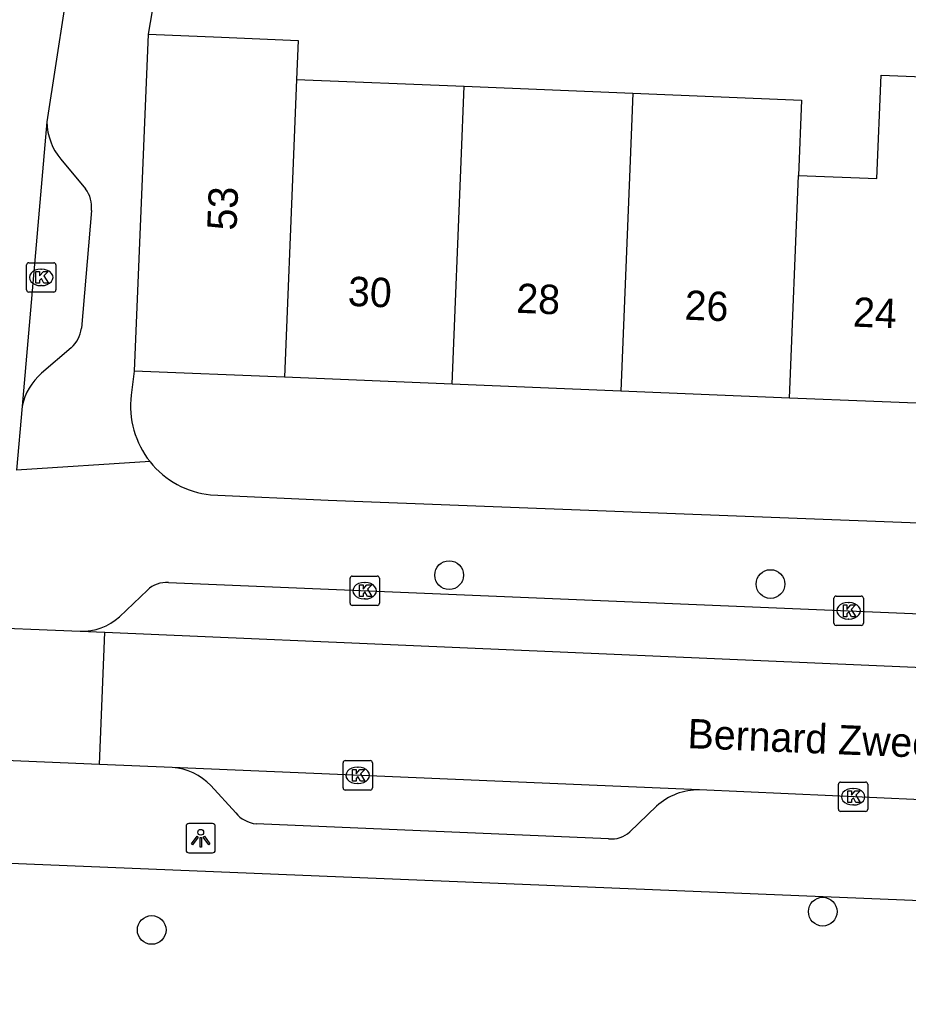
# Model space of a CAD drawing. Extents: x 159822 to 160765, y 380693 to 381634.
# Drawn here: x 160052.07 to 160082.34, y 380861.55 to 380895.1 of the extents above; entities that cross this region are included whole.
import ezdxf

# ---------------------------------------------------------------- set-up
doc = ezdxf.new("R2010")
doc.units = 0
for name, color, linetype in [('IMGEO_Boom', 7, 'Continuous'), ('IMGEO_Kolk', 7, 'Continuous'), ('IMGEO_Lichtpunt', 7, 'Continuous'), ('IMGEO_Muur', 7, 'Continuous'), ('IMGEO_Openbare_ruimte_label', 7, 'Continuous'), ('IMGEO_Pand', 7, 'Continuous'), ('IMGEO_Pand_nummerreeks', 7, 'Continuous'), ('IMGEO_Rijbaan_lokaal_open', 7, 'Continuous'), ('IMGEO_Voetpad_open', 7, 'Continuous')]:
    doc.layers.add(name, color=color, linetype=linetype)

msp = doc.modelspace()

# ---------------------------------------------------------------- linework, layer by layer
at = {"layer": 'IMGEO_Boom'}
for centre in [(160066.701, 380876.194), (160077.648, 380875.89), (160079.427, 380864.737), (160056.569, 380864.114)]:
    msp.add_circle(centre, 0.489, dxfattribs=at)
at = {"layer": 'IMGEO_Kolk'}
for p, q in [((160052.306, 380885.902), (160052.306, 380886.754)), ((160052.381, 380886.828), (160053.233, 380886.828)), ((160052.794, 380886.608), (160052.819, 380886.608)), ((160053.307, 380886.754), (160053.307, 380885.902)), ((160052.817, 380886.048), (160052.792, 380886.048)), ((160053.233, 380885.828), (160052.381, 380885.828)), ((160063.399, 380876.162), (160064.251, 380876.162)), ((160063.324, 380875.236), (160063.324, 380876.088)), ((160063.812, 380875.942), (160063.837, 380875.942)), ((160064.325, 380876.088), (160064.325, 380875.236)), ((160079.884, 380875.479), (160080.736, 380875.479)), ((160064.251, 380875.162), (160063.399, 380875.162)), ((160063.835, 380875.382), (160063.81, 380875.382)), ((160079.809, 380874.553), (160079.809, 380875.405)), ((160080.297, 380875.259), (160080.322, 380875.259)), ((160080.81, 380875.405), (160080.81, 380874.553)), ((160080.736, 380874.479), (160079.884, 380874.479)), ((160080.32, 380874.699), (160080.295, 380874.699)), ((160063.086, 380868.951), (160063.086, 380869.803)), ((160063.161, 380869.877), (160064.013, 380869.877)), ((160064.087, 380869.803), (160064.087, 380868.951)), ((160063.574, 380869.657), (160063.599, 380869.657)), ((160063.597, 380869.097), (160063.572, 380869.097)), ((160079.962, 380868.223), (160079.962, 380869.075)), ((160080.037, 380869.149), (160080.889, 380869.149)), ((160080.963, 380869.075), (160080.963, 380868.223)), ((160064.013, 380868.877), (160063.161, 380868.877)), ((160080.45, 380868.929), (160080.475, 380868.929)), ((160080.889, 380868.149), (160080.037, 380868.149)), ((160080.473, 380868.369), (160080.448, 380868.369))]:
    msp.add_line(p, q, dxfattribs=at)
for points in [[(160052.306, 380885.902), (160052.306, 380886.754)], [(160052.381, 380886.828), (160053.233, 380886.828)], [(160052.627, 380886.528), (160052.75, 380886.528), (160052.75, 380886.377), (160052.88, 380886.528), (160053.044, 380886.528), (160052.898, 380886.377), (160053.051, 380886.128), (160052.899, 380886.128), (160052.814, 380886.292), (160052.75, 380886.225), (160052.75, 380886.128), (160052.627, 380886.128), (160052.627, 380886.528)], [(160053.307, 380886.754), (160053.307, 380885.902)], [(160053.233, 380885.828), (160052.381, 380885.828)], [(160063.399, 380876.162), (160064.251, 380876.162)], [(160063.324, 380875.236), (160063.324, 380876.088)], [(160063.645, 380875.862), (160063.768, 380875.862), (160063.768, 380875.711), (160063.898, 380875.862), (160064.062, 380875.862), (160063.916, 380875.711), (160064.069, 380875.462), (160063.917, 380875.462), (160063.832, 380875.626), (160063.768, 380875.559), (160063.768, 380875.462), (160063.645, 380875.462), (160063.645, 380875.862)], [(160064.325, 380876.088), (160064.325, 380875.236)], [(160079.884, 380875.479), (160080.736, 380875.479)], [(160064.251, 380875.162), (160063.399, 380875.162)], [(160079.809, 380874.553), (160079.809, 380875.405)], [(160080.13, 380875.179), (160080.253, 380875.179), (160080.253, 380875.028), (160080.383, 380875.179), (160080.547, 380875.179), (160080.401, 380875.028), (160080.554, 380874.779), (160080.402, 380874.779), (160080.317, 380874.943), (160080.253, 380874.876), (160080.253, 380874.779), (160080.13, 380874.779), (160080.13, 380875.179)], [(160080.81, 380875.405), (160080.81, 380874.553)], [(160080.736, 380874.479), (160079.884, 380874.479)], [(160063.086, 380868.951), (160063.086, 380869.803)], [(160063.161, 380869.877), (160064.013, 380869.877)], [(160064.087, 380869.803), (160064.087, 380868.951)], [(160063.407, 380869.577), (160063.53, 380869.577), (160063.53, 380869.426), (160063.66, 380869.577), (160063.824, 380869.577), (160063.678, 380869.426), (160063.831, 380869.177), (160063.679, 380869.177), (160063.594, 380869.341), (160063.53, 380869.274), (160063.53, 380869.177), (160063.407, 380869.177), (160063.407, 380869.577)], [(160079.962, 380868.223), (160079.962, 380869.075)], [(160080.037, 380869.149), (160080.889, 380869.149)], [(160080.963, 380869.075), (160080.963, 380868.223)], [(160064.013, 380868.877), (160063.161, 380868.877)], [(160080.283, 380868.849), (160080.406, 380868.849), (160080.406, 380868.698), (160080.536, 380868.849), (160080.7, 380868.849), (160080.554, 380868.698), (160080.707, 380868.449), (160080.555, 380868.449), (160080.47, 380868.613), (160080.406, 380868.546), (160080.406, 380868.449), (160080.283, 380868.449), (160080.283, 380868.849)], [(160080.889, 380868.149), (160080.037, 380868.149)]]:
    msp.add_lwpolyline(points, dxfattribs=at)
for centre, start, end in [((160052.383, 380886.752), 91.552, 178.448), ((160052.383, 380886.752), 91.552, 178.448), ((160053.231, 380886.752), 1.552, 88.448), ((160053.231, 380886.752), 1.552, 88.448), ((160052.383, 380885.904), 181.552, 268.448), ((160052.383, 380885.904), 181.552, 268.448), ((160053.231, 380885.904), 271.552, 358.448), ((160053.231, 380885.904), 271.552, 358.448), ((160063.401, 380876.086), 91.552, 178.448), ((160063.401, 380876.086), 91.552, 178.448), ((160064.249, 380876.086), 1.552, 88.448), ((160064.249, 380876.086), 1.552, 88.448), ((160079.886, 380875.403), 91.552, 178.448), ((160079.886, 380875.403), 91.552, 178.448), ((160080.734, 380875.403), 1.552, 88.448), ((160080.734, 380875.403), 1.552, 88.448), ((160063.401, 380875.238), 181.552, 268.448), ((160063.401, 380875.238), 181.552, 268.448), ((160064.249, 380875.238), 271.552, 358.448), ((160064.249, 380875.238), 271.552, 358.448), ((160079.886, 380874.555), 181.552, 268.448), ((160079.886, 380874.555), 181.552, 268.448), ((160080.734, 380874.555), 271.552, 358.448), ((160080.734, 380874.555), 271.552, 358.448), ((160063.163, 380869.801), 91.552, 178.448), ((160063.163, 380869.801), 91.552, 178.448), ((160064.011, 380869.801), 1.552, 88.448), ((160064.011, 380869.801), 1.552, 88.448), ((160080.039, 380869.073), 91.552, 178.448), ((160080.039, 380869.073), 91.552, 178.448), ((160080.887, 380869.073), 1.552, 88.448), ((160080.887, 380869.073), 1.552, 88.448), ((160063.163, 380868.953), 181.552, 268.448), ((160063.163, 380868.953), 181.552, 268.448), ((160064.011, 380868.953), 271.552, 358.448), ((160064.011, 380868.953), 271.552, 358.448), ((160080.039, 380868.225), 181.552, 268.448), ((160080.039, 380868.225), 181.552, 268.448), ((160080.887, 380868.225), 271.552, 358.448), ((160080.887, 380868.225), 271.552, 358.448)]:
    msp.add_arc(centre, 0.0765, start, end, dxfattribs=at)
for centre, major_axis, ratio, start_param, end_param in [((160052.793, 380886.328), (-0.387, 0.002), 0.722429, 4.712389, 7.853982), ((160052.818, 380886.328), (-0.39, 0.002), 0.717154, 1.570796, 4.712389), ((160063.811, 380875.662), (-0.387, 0.002), 0.722429, 4.712389, 7.853982), ((160063.836, 380875.662), (-0.39, 0.002), 0.717154, 1.570796, 4.712389), ((160080.296, 380874.979), (-0.387, 0.002), 0.722429, 4.712389, 7.853982), ((160080.321, 380874.979), (-0.39, 0.002), 0.717154, 1.570796, 4.712389), ((160063.573, 380869.377), (-0.387, 0.002), 0.722429, 4.712389, 7.853982), ((160063.598, 380869.377), (-0.39, 0.002), 0.717154, 1.570796, 4.712389), ((160080.449, 380868.649), (-0.387, 0.002), 0.722429, 4.712389, 7.853982), ((160080.474, 380868.649), (-0.39, 0.002), 0.717154, 1.570796, 4.712389)]:
    msp.add_ellipse(centre, major_axis=major_axis, ratio=ratio, start_param=start_param, end_param=end_param, dxfattribs=at)
at = {"layer": 'IMGEO_Lichtpunt'}
for p, q in [((160058.641, 380867.736), (160057.833, 380867.736)), ((160058.641, 380867.736), (160057.833, 380867.736)), ((160057.739, 380867.641), (160057.739, 380866.834)), ((160057.739, 380867.641), (160057.739, 380866.834)), ((160058.735, 380866.834), (160058.735, 380867.641)), ((160058.735, 380866.834), (160058.735, 380867.641)), ((160057.833, 380866.74), (160058.641, 380866.74)), ((160057.833, 380866.74), (160058.641, 380866.74))]:
    msp.add_line(p, q, dxfattribs=at)
for points in [[(160058.113, 380867.305), (160058.152, 380867.277), (160057.964, 380867.015), (160057.926, 380867.042), (160058.113, 380867.305)], [(160058.215, 380867.257), (160058.262, 380867.257), (160058.262, 380866.935), (160058.215, 380866.935), (160058.215, 380867.257)], [(160058.325, 380867.277), (160058.363, 380867.304), (160058.55, 380867.042), (160058.511, 380867.014), (160058.325, 380867.277)]]:
    msp.add_lwpolyline(points, dxfattribs=at)
msp.add_circle((160058.238, 380867.439), 0.0994, dxfattribs=at)
for centre, start, end in [((160057.833, 380867.641), 90, 180), ((160057.833, 380867.641), 90, 180), ((160058.641, 380867.641), 0, 90), ((160058.641, 380867.641), 0, 90), ((160057.833, 380866.834), 180, 270), ((160057.833, 380866.834), 180, 270), ((160058.641, 380866.834), 270, 0), ((160058.641, 380866.834), 270, 360)]:
    msp.add_arc(centre, 0.0946, start, end, dxfattribs=at)
at = {"layer": 'IMGEO_Muur'}
msp.add_lwpolyline([(160057.321, 380899.721), (160056.447, 380894.607)], dxfattribs=at)
at = {"layer": 'IMGEO_Pand'}
for points in [[(160056.447, 380894.607), (160055.976, 380883.139)], [(160056.447, 380894.607), (160058.947, 380894.505), (160061.561, 380894.398), (160061.506, 380893.07)], [(160061.506, 380893.07), (160061.401, 380890.508), (160061.09, 380882.929)], [(160061.506, 380893.07), (160067.218, 380892.835)], [(160078.602, 380889.801), (160081.274, 380889.691), (160081.418, 380893.212), (160084.542, 380893.084)], [(160066.8, 380882.695), (160067.112, 380890.273), (160067.218, 380892.835)], [(160067.218, 380892.835), (160072.962, 380892.599)], [(160072.962, 380892.599), (160072.856, 380890.026), (160072.545, 380882.459)], [(160072.962, 380892.599), (160078.707, 380892.362), (160078.602, 380889.801)], [(160078.29, 380882.223), (160078.602, 380889.801)], [(160061.09, 380882.929), (160055.976, 380883.139)], [(160066.8, 380882.695), (160061.09, 380882.929)], [(160072.545, 380882.459), (160066.8, 380882.695)], [(160078.29, 380882.223), (160072.545, 380882.459)], [(160084.036, 380881.987), (160078.29, 380882.223)]]:
    msp.add_lwpolyline(points, dxfattribs=at)
at = {"layer": 'IMGEO_Rijbaan_lokaal_open'}
for points in [[(160053.889, 380897.443), (160052.997, 380891.623)], [(160052.997, 380891.623), (160052.154, 380881.95)], [(160052.154, 380881.95), (160051.964, 380879.763)], [(160050.208, 380874.443), (160054.135, 380874.282)], [(160054.135, 380874.282), (160054.971, 380874.246)], [(160054.79, 380869.752), (160054.971, 380874.246)], [(160054.971, 380874.246), (160103.343, 380872.158)], [(160054.79, 380869.752), (160043.26, 380870.238)], [(160057.268, 380869.647), (160054.79, 380869.752)], [(160075.23, 380868.883), (160057.268, 380869.647)], [(160082.781, 380868.547), (160075.23, 380868.883)]]:
    msp.add_lwpolyline(points, dxfattribs=at)
at = {"layer": 'IMGEO_Voetpad_open'}
for points in [[(160057.622, 380901.463), (160057.321, 380899.721), (160056.447, 380894.607)], [(160053.47, 380890.349), (160054.309, 380889.343)], [(160054.515, 380888.61), (160054.173, 380884.596)], [(160053.83, 380883.936), (160052.819, 380883.067)], [(160055.976, 380883.139), (160055.871, 380882.322)], [(160056.512, 380880.056), (160051.964, 380879.763)], [(160058.577, 380878.925), (160062.579, 380878.745), (160103.417, 380877.179)], [(160057.142, 380875.938), (160100.196, 380874.153)], [(160055.471, 380874.769), (160056.422, 380875.679)], [(160169.444, 380861.549), (160005.773, 380868.257), (159996.586, 380868.629), (159996.603, 380869.516), (159993.946, 380869.644), (159993.895, 380868.739), (159985.923, 380869.026)], [(160059.431, 380868.098), (160058.581, 380869.029)], [(160073.765, 380868.326), (160072.859, 380867.451)], [(160072.134, 380867.216), (160060.123, 380867.726)]]:
    msp.add_lwpolyline(points, dxfattribs=at)
for centre, radius, start, end in [((160055.105, 380891.681), 2.109, 181.5703, 219.1668), ((160053.578, 380888.742), 0.946, 351.9782, 39.4165), ((160053.136, 380884.716), 1.044, 311.6604, 353.4181), ((160054.221, 380881.476), 2.121, 131.3887, 167.0769), ((160058.9, 380881.955), 3.051, 173.0967, 218.4934), ((160058.895, 380881.956), 3.048, 218.5706, 264.0104), ((160057.054, 380875.053), 0.889, 84.3032, 135.2664), ((160054.167, 380876.27), 1.989, 269.0797, 310.976), ((160057.128, 380867.645), 2.007, 43.5967, 85.9926), ((160075.192, 380866.778), 2.105, 88.9652, 132.6688), ((160060.245, 380868.783), 1.064, 220.0704, 263.4071), ((160072.23, 380868.155), 0.944, 264.1527, 311.7662)]:
    msp.add_arc(centre, radius, start, end, dxfattribs=at)

# ---------------------------------------------------------------- texts
at = {"layer": 'IMGEO_Openbare_ruimte_label'}
msp.add_text('Bernard Zweerslaan', height=1, rotation=357.6498, dxfattribs=at).set_placement((160074.809, 380870.306))
at = {"layer": 'IMGEO_Pand_nummerreeks'}
for s, rotation, p in [('53', 87.6454, (160059.455, 380887.913)), ('30', 357.6509, (160063.239, 380885.363)), ('28', 357.6509, (160068.974, 380885.127)), ('26', 357.6509, (160074.707, 380884.892)), ('24', 357.6509, (160080.442, 380884.656))]:
    msp.add_text(s, height=1, rotation=rotation, dxfattribs=at).set_placement(p)

doc.saveas('drawing.dxf')
